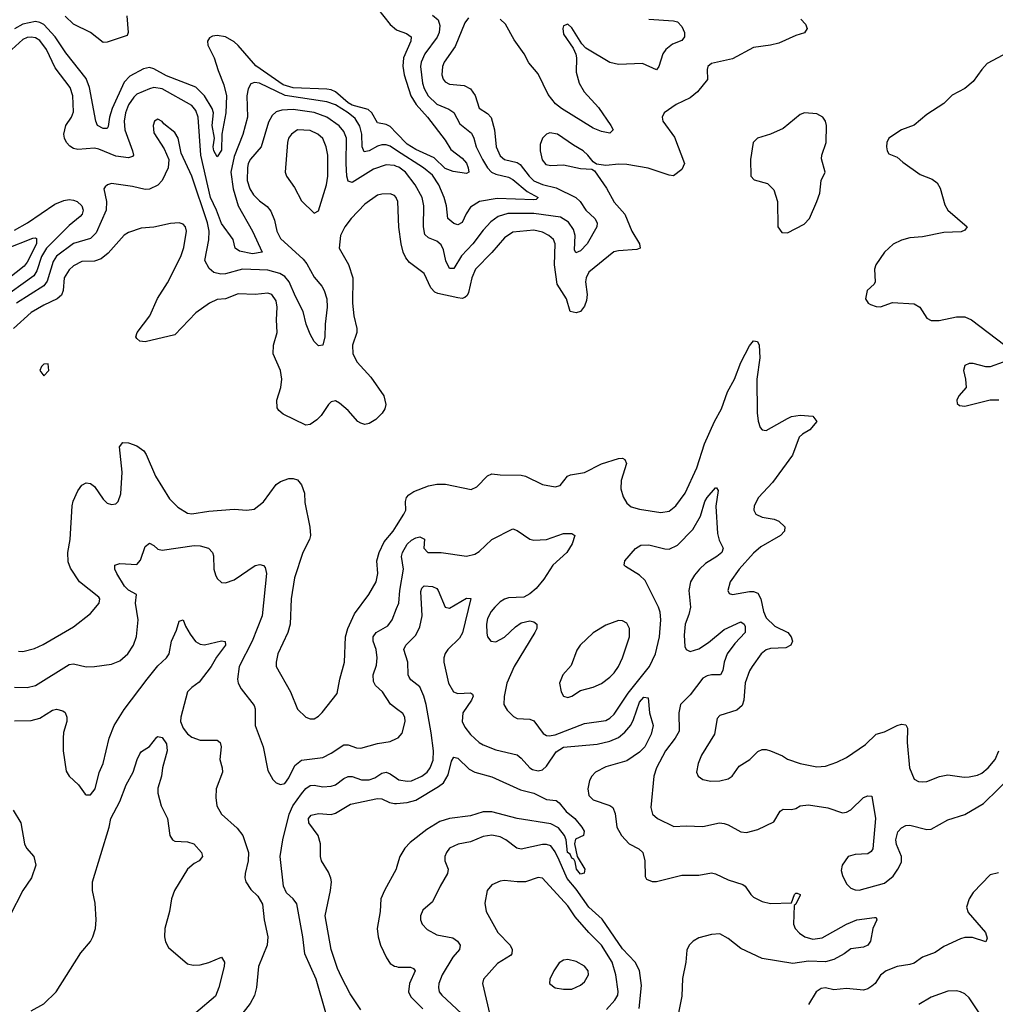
# Model space of a CAD drawing. Header units: inches. Extents: x 1649636 to 1815363, y 506543 to 641975.
# Tile 606 of 656: x 1758215 to 1762834, y 602891 to 607551. Entities that reach past the tile are written whole.
import ezdxf

# ---------------------------------------------------------------- set-up
doc = ezdxf.new("R2010")
doc.units = ezdxf.units.IN
doc.header["$MEASUREMENT"] = 0
doc.layers.add('B7650', color=7, linetype='Continuous')
doc.layers.add('B7660', color=7, linetype='Continuous')

msp = doc.modelspace()

# ---------------------------------------------------------------- linework, layer by layer
at = {"layer": 'B7650', "color": 5}
for points, elevation in [([(1760000, 608067.8), (1759931.4, 608090), (1759910, 608106.3), (1759888.1, 608130), (1759821.4, 608241.4), (1759790, 608272.3), (1759755.9, 608295.9), (1759724.3, 608304.3), (1759710, 608303.6), (1759690, 608293.1), (1759638.7, 608230), (1759611.4, 608170), (1759587.2, 607990), (1759587.6, 607967.6), (1759597.5, 607937.5), (1759650, 607875.3), (1759698.9, 607838.9), (1759818.7, 607718.7), (1759970, 607528.4), (1760000, 607503.3)], 520), ([(1758722.3, 607570), (1758729.3, 607490.7), (1758724, 607476), (1758630, 607444.2), (1758610, 607442.5), (1758549.9, 607489.9), (1758469.6, 607529.6), (1758430, 607567.5)], 480), ([(1760000, 607014.3), (1759970, 607045.3), (1759950, 607054.7), (1759910, 607063.4), (1759881.8, 607110), (1759865.6, 607125.6), (1759790, 607147), (1759770, 607157.3), (1759710, 607210.2), (1759690, 607219.7), (1759670, 607222.4), (1759510, 607228), (1759463.1, 607243.1), (1759332.7, 607332.7), (1759250, 607428.6), (1759230, 607446.6), (1759190, 607469.9), (1759150, 607475.9), (1759127.7, 607472.3), (1759114.6, 607465.4), (1759104, 607450), (1759106.5, 607430), (1759135.5, 607370), (1759154.2, 607310), (1759182.5, 607242.5), (1759194.6, 607190), (1759190.6, 607110), (1759172.5, 607010), (1759170, 606934), (1759150, 606902), (1759134.4, 606930), (1759131.6, 606950), (1759137.8, 606990), (1759125.8, 607050), (1759132.8, 607110), (1759126.8, 607130), (1759090.8, 607190.7), (1759050, 607232.4), (1758910, 607286.1), (1758850, 607318.3), (1758830, 607324), (1758801.9, 607318.1), (1758736.2, 607283.8), (1758710, 607256.1), (1758652.6, 607130), (1758640.7, 607090), (1758634.8, 607045.2), (1758630, 607036.4), (1758610, 607035.7), (1758583.7, 607050), (1758575, 607070), (1758545.2, 607230), (1758530, 607272.7), (1758434.5, 607394.5), (1758383.6, 607470), (1758330, 607527.6), (1758310, 607538.5), (1758290, 607542.5), (1758230, 607529.6), (1758190, 607508.1)], 520), ([(1760000, 606932.6), (1759970, 606952.1), (1759950, 606958.3), (1759930, 606958.2), (1759910, 606952.4), (1759870, 606930.5), (1759846, 606926), (1759836, 606950), (1759835.7, 607010), (1759826.4, 607046.4), (1759803, 607083), (1759770, 607109.9), (1759710, 607147.8), (1759670, 607162.8), (1759472.2, 607192.2), (1759350, 607250.4), (1759326.3, 607253.7), (1759310, 607248.2), (1759296.3, 607223.7), (1759290.1, 607189.9), (1759293.3, 607090), (1759271.7, 607008.3), (1759230, 606903.1), (1759215.2, 606830), (1759225.8, 606750), (1759250.1, 606670.1), (1759318.2, 606550), (1759363.1, 606450), (1759316.8, 606443.2), (1759256.1, 606456.1), (1759236, 606470), (1759225.6, 606510), (1759170, 606586.5), (1759147.6, 606650), (1759117.9, 606710), (1759072.4, 606910), (1759059.7, 607090), (1759050, 607120.9), (1759030, 607144.5), (1758890, 607223.9), (1758850, 607230.4), (1758830, 607223.9), (1758770, 607197.9), (1758755.2, 607184.8), (1758730, 607147.9), (1758715.8, 607110), (1758709.7, 607070), (1758713.1, 607030), (1758749.4, 606930), (1758753.7, 606910), (1758750, 606903.5), (1758730, 606896.5), (1758670, 606904.4), (1758590, 606938.9), (1758570, 606942.8), (1758490, 606937.4), (1758470, 606941.6), (1758452.4, 606952.4), (1758437, 606970), (1758427.1, 606990), (1758424.2, 607010), (1758434.4, 607050), (1758459.9, 607090), (1758470, 607114.8), (1758466.5, 607190), (1758453.8, 607230), (1758383.5, 607323.5), (1758342.1, 607410), (1758310, 607452.7), (1758290, 607465), (1758270, 607468.9), (1758250, 607466.7), (1758230, 607458), (1758178.7, 607410)], 540), ([(1760000, 606856.7), (1759990, 606860.6), (1759950, 606863.6), (1759890, 606843.6), (1759790, 606780.2), (1759770, 606786.9), (1759764.5, 606810), (1759761.4, 606870), (1759762.8, 606990), (1759750, 607021.1), (1759728.3, 607048.3), (1759669.1, 607090), (1759610, 607112), (1759510, 607125.2), (1759457.1, 607122.9), (1759430, 607115), (1759410, 607096.8), (1759393.9, 607066.1), (1759359.2, 606950), (1759308.8, 606891.2), (1759297.5, 606870), (1759293.1, 606850), (1759292.5, 606790), (1759304.6, 606750), (1759322.6, 606722.6), (1759350, 606694), (1759386.6, 606666.6), (1759404.4, 606644.4), (1759421.9, 606601.9), (1759432.5, 606550), (1759450, 606515.3), (1759557.3, 606417.3), (1759574.8, 606394.8), (1759610, 606332.6), (1759646.5, 606290), (1759656.8, 606270), (1759668.7, 606230), (1759670.7, 606190), (1759661.7, 606110), (1759660.6, 606050), (1759650.2, 606009.8), (1759630, 606007.8), (1759610, 606027.8), (1759590, 606063), (1759571.8, 606110), (1759557.8, 606170), (1759520.6, 606240.6), (1759490.7, 606310), (1759470, 606335), (1759447, 606350), (1759390, 606365.1), (1759270.1, 606369.9), (1759190, 606348.1), (1759167.2, 606347.2), (1759134.5, 606354.5), (1759112.8, 606372.8), (1759091.3, 606411.3), (1759110.4, 606509.6), (1759111.8, 606550), (1759104.9, 606590), (1759030, 606809.7), (1758979.5, 606919.5), (1758966.2, 606990), (1758950, 607016.9), (1758898.2, 607058.2), (1758890, 607069.6), (1758870, 607080.7), (1758854, 607070), (1758846.7, 607050), (1758850, 607016), (1758899.8, 606939.8), (1758921.3, 606890), (1758918.2, 606850), (1758890.2, 606790), (1758870, 606768.5), (1758830, 606749.2), (1758810, 606747.7), (1758750, 606762), (1758650, 606775.4), (1758631, 606770), (1758619.9, 606760.1), (1758613, 606750), (1758627, 606690), (1758625.1, 606650), (1758577.9, 606542.1), (1758550, 606515.3), (1758470, 606492.1), (1758390, 606431.3), (1758374.1, 606405.9), (1758345.8, 606314.2), (1758330, 606291.1), (1758199.8, 606210)], 560), ([(1760000, 606704.2), (1759997.6, 606710), (1759990, 606719.7), (1759970, 606727.1), (1759930, 606725.6), (1759910, 606719.8), (1759850, 606677.6), (1759785, 606610), (1759754, 606570), (1759734.6, 606530), (1759728.5, 606470), (1759772.2, 606392.2), (1759792, 606330), (1759791, 606210), (1759797.7, 606150), (1759812, 606090), (1759811.9, 606070), (1759791.7, 606010), (1759791.9, 605970), (1759813, 605930), (1759878.5, 605858.5), (1759938.6, 605770), (1759948.4, 605730), (1759944.1, 605710), (1759931.7, 605688.3), (1759901.6, 605658.4), (1759870, 605639.2), (1759850, 605635.6), (1759830, 605641), (1759816.9, 605650), (1759770, 605701.5), (1759730, 605736.3), (1759710, 605746.6), (1759690, 605742), (1759678, 605730), (1759642.3, 605677.7), (1759622.1, 605657.9), (1759590, 605635.6), (1759570, 605632.3), (1759463.3, 605683.3), (1759441.4, 605701.4), (1759434.4, 605714.4), (1759432.7, 605750), (1759451.7, 605810), (1759455.8, 605850), (1759449.8, 605890), (1759415, 605970), (1759417.3, 606010), (1759433.6, 606070), (1759430.6, 606130), (1759434.9, 606190), (1759430, 606220.7), (1759409.8, 606249.8), (1759390, 606256), (1759330, 606250.6), (1759250, 606252.8), (1759190.1, 606229.9), (1759150, 606226), (1759114.2, 606210), (1759050, 606163.9), (1758950, 606058.7), (1758810, 606027), (1758783.7, 606030), (1758770, 606042), (1758765.4, 606050), (1758771.1, 606070), (1758830.8, 606149.2), (1758868, 606232), (1758914.6, 606305.4), (1758978.1, 606430), (1758992.7, 606472.7), (1759005.4, 606550), (1759000.2, 606570), (1758990, 606582.8), (1758970, 606589), (1758930, 606586.6), (1758850, 606569.1), (1758790, 606563.8), (1758730, 606543.5), (1758710, 606530.9), (1758633.4, 606446.6), (1758600.5, 606419.5), (1758570, 606408.2), (1758510, 606406.4), (1758470, 606386.6), (1758450, 606367.4), (1758426.4, 606330), (1758421.6, 606270), (1758413, 606247), (1758392, 606230), (1758330, 606200.6), (1758270, 606164.9), (1758185.2, 606090)], 580), ([(1758190, 606555.1), (1758252.2, 606590), (1758381.6, 606678.4), (1758424.6, 606695.4), (1758450, 606699.4), (1758470, 606697.4), (1758486.9, 606690), (1758510.1, 606670), (1758515.3, 606650), (1758510.7, 606630), (1758501, 606619), (1758450, 606576.8), (1758342.1, 606470), (1758318.8, 606430), (1758297.1, 606362.9), (1758282, 606338), (1758117.6, 606222.4)], 540), ([(1758150, 606466.6), (1758277.6, 606517.6), (1758290, 606519), (1758295.2, 606515.2), (1758294.1, 606490), (1758250, 606403), (1758236.1, 606383.9), (1758130, 606301)], 520), ([(1758210, 604561.7), (1758230, 604561.3), (1758284.7, 604575.3), (1758326.4, 604593.6), (1758470, 604678), (1758550, 604740.2), (1758591.3, 604790), (1758594.6, 604810), (1758590, 604818), (1758498.9, 604890), (1758455.7, 604955.7), (1758445.1, 604985.1), (1758443.5, 605030), (1758454.2, 605090), (1758463.1, 605250), (1758467.9, 605272), (1758490, 605320.5), (1758510, 605348), (1758530, 605358.4), (1758550, 605355.8), (1758570, 605341.3), (1758610, 605282.4), (1758630, 605263.1), (1758650, 605255.8), (1758670, 605259.3), (1758682, 605270), (1758693.5, 605306.5), (1758700.4, 605410), (1758687.6, 605530), (1758704, 605550), (1758730, 605548.7), (1758770, 605533.6), (1758802.8, 605510), (1758813.7, 605493.7), (1758858.5, 605390), (1758924, 605284), (1758964.1, 605244.1), (1759010, 605215.1), (1759030, 605212.3), (1759110, 605225.3), (1759230, 605234.7), (1759290, 605228.9), (1759325.2, 605234.8), (1759370, 605268.9), (1759430, 605350.3), (1759450, 605365.7), (1759490, 605379), (1759510, 605379.5), (1759530, 605372.4), (1759549.1, 605349.1), (1759564, 605310), (1759565.4, 605265.4), (1759589.3, 605149.3), (1759592.3, 605110), (1759587.1, 605090), (1759556, 605030), (1759515.8, 604910), (1759500.9, 604810), (1759495.6, 604690), (1759484.5, 604650), (1759438.2, 604550), (1759429.2, 604510), (1759430.2, 604490.2), (1759498, 604370), (1759530, 604287.7), (1759570, 604250.4), (1759590, 604242), (1759610, 604242.6), (1759630, 604254), (1759647.9, 604272), (1759717.6, 604362.4), (1759730.7, 604430), (1759753.6, 604510), (1759757.7, 604630), (1759769.1, 604670), (1759800.4, 604739.6), (1759868.7, 604830), (1759903.5, 604890), (1759910.7, 604929.3), (1759906.5, 604990), (1759916.5, 605030), (1759941, 605079), (1759983.9, 605130), (1760000, 605155.4)], 580), ([(1758190, 604391.5), (1758250, 604390.2), (1758290, 604399.3), (1758450, 604498.9), (1758470, 604501.5), (1758530, 604488), (1758570, 604488.9), (1758650, 604500.7), (1758690, 604517.1), (1758727.6, 604550), (1758753.7, 604590), (1758768, 604632), (1758776.2, 604710), (1758763.2, 604790), (1758768, 604830), (1758730, 604851.5), (1758712.2, 604870), (1758675, 604930), (1758665.7, 604950), (1758665.1, 604970), (1758690, 604977.3), (1758770, 604972.6), (1758787.3, 604992.7), (1758810, 605058), (1758830, 605073.1), (1758850, 605062.6), (1758870, 605044.7), (1758890, 605041), (1759041.8, 605061.8), (1759070, 605060.2), (1759109.1, 605049.1), (1759128.4, 605030), (1759133.3, 605013.3), (1759134.6, 604950), (1759143, 604923), (1759150, 604906.8), (1759170, 604888), (1759190, 604886.4), (1759230, 604899.6), (1759330, 604967.4), (1759352.9, 604972.9), (1759370, 604968), (1759377.8, 604957.8), (1759383.2, 604930), (1759362.8, 604730), (1759316, 604610), (1759254.6, 604490), (1759245.8, 604430), (1759250.2, 604410), (1759263.7, 604383.7), (1759325.7, 604305.7), (1759330.2, 604290), (1759330.1, 604210), (1759368.4, 604110), (1759390, 603997.3), (1759414.1, 603954.1), (1759430, 603939.3), (1759450, 603930.4), (1759470, 603936.5), (1759490, 603963.1), (1759518.6, 604021.4), (1759550, 604046.1), (1759650, 604059), (1759690, 604079), (1759750, 604119.3), (1759770, 604119.3), (1759810, 604105.4), (1759830, 604103.2), (1759910, 604126), (1759970, 604135.3), (1760000, 604148.6)], 560), ([(1760000, 604289.5), (1759971.1, 604311.1), (1759933.1, 604370), (1759900.5, 604400.5), (1759890, 604418), (1759888.4, 604450), (1759904.3, 604495.7), (1759908.4, 604530), (1759902.3, 604570), (1759889.1, 604610), (1759889.1, 604630), (1759902.4, 604650), (1759957.5, 604682.5), (1759978.7, 604710), (1760000, 604763.6)], 560), ([(1758190, 604232.7), (1758270, 604233.5), (1758310, 604244.7), (1758370, 604283.6), (1758390, 604287.9), (1758420.3, 604280.3), (1758431.2, 604271.2), (1758438, 604250), (1758438.2, 604230), (1758423.4, 604176.6), (1758420.7, 604150), (1758421.3, 604090), (1758434.9, 603994.9), (1758450, 603970.7), (1758493.4, 603930), (1758525.8, 603885.9), (1758530, 603882), (1758550, 603881.6), (1758572.4, 603910), (1758592.1, 603987.9), (1758610, 604030.8), (1758639.4, 604150), (1758663.2, 604210), (1758710, 604286), (1758818.3, 604430), (1758870, 604493.2), (1758909.7, 604530), (1758923.1, 604550), (1758933.6, 604610), (1758958, 604662), (1758970, 604704.7), (1758990, 604710.8), (1759000.2, 604680.2), (1759022.8, 604642.8), (1759048.4, 604608.4), (1759070, 604595.2), (1759090, 604592.1), (1759170, 604611.4), (1759188.1, 604608.1), (1759190.2, 604590), (1759146.5, 604533.5), (1759122.3, 604490), (1759064.4, 604415.6), (1759029.5, 604390.5), (1759009.7, 604370), (1758977.5, 604250), (1758976.6, 604230), (1758990, 604197.7), (1759010, 604171.4), (1759030, 604154.7), (1759070, 604140.7), (1759150, 604141.7), (1759164.9, 604130), (1759169, 604110), (1759162.6, 604050), (1759174.4, 604010), (1759174.7, 603990), (1759146, 603910), (1759143.2, 603870), (1759149.1, 603830), (1759170.2, 603790), (1759244.6, 603724.6), (1759271.3, 603690), (1759298.6, 603610), (1759296.9, 603570), (1759282.6, 603510), (1759281.3, 603490), (1759286, 603470), (1759310, 603434), (1759342.4, 603402.4), (1759364.1, 603364.1), (1759372.8, 603290), (1759390.3, 603210), (1759387.6, 603170), (1759346.4, 603070), (1759336.3, 602970), (1759327.1, 602932.9), (1759306.1, 602893.9), (1759255.2, 602830)], 540), ([(1758270, 602859.7), (1758330, 602893.4), (1758388, 602950), (1758505.4, 603134.6), (1758550, 603188.1), (1758562.2, 603210), (1758573.6, 603250), (1758577.7, 603290), (1758572.1, 603370), (1758560.3, 603430), (1758559.3, 603470), (1758638.6, 603730), (1758646.3, 603770), (1758689.9, 603850), (1758718.8, 603930), (1758753, 603990), (1758770.8, 604049.2), (1758784, 604076), (1758792.6, 604087.4), (1758830, 604110.6), (1758864.2, 604155.8), (1758870, 604158.4), (1758890, 604152.9), (1758910, 604124), (1758913.1, 604090), (1758891, 604010), (1758886, 603970), (1758870, 603913.2), (1758869.4, 603889.4), (1758884.4, 603830), (1758915.5, 603770), (1758926.3, 603690), (1758938.4, 603670), (1758950, 603663.6), (1759010, 603660.2), (1759040.5, 603650), (1759076, 603610), (1759081.1, 603590), (1759064.4, 603570), (1759042.1, 603557.9), (1759010.1, 603529.9), (1758947.9, 603430), (1758934.4, 603390), (1758924.8, 603330), (1758903, 603250), (1758901.5, 603210), (1758906, 603186), (1758920, 603160), (1759010, 603082.2), (1759036.1, 603076.1), (1759070, 603078.3), (1759111.3, 603088.7), (1759170, 603113.7), (1759184.6, 603090), (1759182.8, 603070), (1759158.6, 602970), (1759142.8, 602930), (1759050, 602849.7)], 520), ([(1759663.9, 602850), (1759619.1, 603010), (1759565.5, 603130), (1759555.7, 603210), (1759526.7, 603366.7), (1759510, 603389.4), (1759477.7, 603417.7), (1759463.6, 603450), (1759447.8, 603590), (1759460.9, 603670), (1759490.8, 603790), (1759509, 603830), (1759550, 603887.6), (1759570, 603911.6), (1759590, 603926.6), (1759610, 603928.2), (1759650, 603920.1), (1759690, 603922.6), (1759710, 603929.4), (1759750, 603959.8), (1759770, 603969.4), (1759790, 603969.5), (1759833.3, 603953.3), (1759870, 603952.9), (1759897.3, 603962.7), (1759930, 603984.8), (1759950, 603988.8), (1759970, 603981.2), (1760000, 603960.7)], 540), ([(1759830, 602865.1), (1759780.1, 602940.1), (1759739.1, 603019.1), (1759720.4, 603060.3), (1759689.9, 603150), (1759661.8, 603310), (1759686.6, 603430), (1759691, 603470), (1759688.4, 603488.4), (1759676.9, 603516.9), (1759644.7, 603570), (1759638.9, 603590), (1759639.4, 603650), (1759628.2, 603690), (1759584.9, 603750), (1759582.6, 603770), (1759594.6, 603785.5), (1759630, 603793.2), (1759690, 603789.4), (1759710, 603795), (1759781.9, 603838.1), (1759910, 603864.2), (1759930, 603864.1), (1759966.4, 603846.4), (1759990, 603840.7), (1760000, 603841.6)], 520), ([(1758185, 603810), (1758220.2, 603750), (1758237.4, 603650), (1758247.2, 603630), (1758281.7, 603590), (1758291.7, 603550), (1758271.4, 603490), (1758230.1, 603429.9), (1758168.8, 603310)], 520), ([(1760000, 603537.9), (1759997.7, 603530), (1759941.9, 603430), (1759924.8, 603390), (1759921.6, 603330), (1759908.1, 603250), (1759912.1, 603210), (1759922.8, 603170), (1759951.8, 603110), (1759970, 603084.5), (1759990, 603071.8), (1760000, 603069.2)], 520)]:
    msp.add_lwpolyline(points, dxfattribs=dict(at, elevation=elevation))
for points, elevation in [([(1759530, 607029), (1759501.6, 607010), (1759488.7, 606990), (1759482.7, 606970), (1759471.4, 606830), (1759479, 606810), (1759516.7, 606756.7), (1759550, 606693.4), (1759610, 606635.5), (1759630, 606646), (1759667.9, 606770), (1759674.5, 606810), (1759674.6, 606910), (1759666.6, 606950), (1759650, 606988.4), (1759627.2, 607010), (1759590, 607027)], 580), ([(1758350, 605922), (1758330, 605920.9), (1758319.1, 605910), (1758310.8, 605890), (1758330, 605864.9), (1758353, 605890)], 620)]:
    msp.add_lwpolyline(points, close=True, dxfattribs=dict(at, elevation=elevation))
at = {"layer": 'B7660', "color": 5}
for points, elevation in [([(1760170, 607572), (1760195.9, 607550), (1760203.7, 607523.7), (1760201.2, 607490), (1760191.4, 607468.6), (1760133.3, 607390), (1760116.5, 607350), (1760113.4, 607330), (1760122.9, 607250), (1760130, 607225.2), (1760149.1, 607190), (1760190, 607151.9), (1760247.8, 607127.8), (1760270, 607112.1), (1760298.7, 607058.7), (1760353.6, 607013.6), (1760365.5, 606990), (1760377.1, 606950), (1760405.9, 606890), (1760429.3, 606850), (1760449.2, 606830), (1760470, 606819.3), (1760530, 606805.4), (1760550, 606795.2), (1760617.1, 606737.1), (1760670, 606708.7), (1760660.7, 606699.3), (1760650, 606698.2), (1760475.2, 606704.8), (1760392, 606690), (1760350, 606663.7), (1760328.6, 606631.4), (1760309.5, 606590.5), (1760290, 606579.4), (1760270, 606586.1), (1760242, 606610), (1760236.3, 606670), (1760225.7, 606710), (1760200.1, 606770), (1760170, 606815.2), (1760127.2, 606850), (1760000, 606932.6)], 540), ([(1760339.8, 607560.2), (1760323.3, 607536.7), (1760276.5, 607423.5), (1760225.5, 607350), (1760216.8, 607330), (1760213.1, 607290), (1760219.8, 607270), (1760230, 607256.5), (1760250, 607246.1), (1760318.9, 607238.9), (1760350, 607224.1), (1760371.5, 607191.5), (1760390, 607131.8), (1760430, 607107.2), (1760447.4, 607087.4), (1760463.6, 607030), (1760470.7, 606950), (1760490, 606906.8), (1760510.1, 606890.1), (1760570, 606874.4), (1760585.5, 606865.5), (1760627.8, 606810), (1760650, 606789), (1760690, 606771.6), (1760755.5, 606755.5), (1760848.1, 606710), (1760868.5, 606690), (1760896.1, 606650), (1760938, 606610), (1760948.7, 606590), (1760947.3, 606570), (1760902.6, 606490), (1760870, 606457.1), (1760848.2, 606448.2), (1760842.5, 606462.5), (1760844.5, 606530), (1760837.9, 606557.9), (1760813.5, 606593.5), (1760775.7, 606615.7), (1760650, 606633.1), (1760525.7, 606634.3), (1760480.8, 606619.2), (1760446, 606594), (1760410, 606555.4), (1760360.4, 606490), (1760306.7, 606433.3), (1760270, 606374), (1760250, 606374.2), (1760232.8, 606410), (1760221.1, 606461.1), (1760210, 606485.3), (1760190, 606502.2), (1760150, 606519.1), (1760133.7, 606533.7), (1760126.4, 606570), (1760129.3, 606669.3), (1760120.5, 606710), (1760088.3, 606770), (1760041.2, 606830), (1760010, 606852.8), (1760000, 606856.7)], 560), ([(1761913.4, 607553.4), (1761935.3, 607530), (1761943.5, 607510), (1761931.5, 607488.5), (1761890, 607476.8), (1761810, 607440.7), (1761770.1, 607429.9), (1761690, 607419.6), (1761590, 607365.8), (1761490, 607343.5), (1761474, 607330), (1761470, 607315.3), (1761472.4, 607267.6), (1761423.6, 607210), (1761390, 607181.5), (1761323.1, 607150), (1761266.4, 607110), (1761256.4, 607090), (1761260.3, 607070), (1761314.9, 606994.9), (1761362.6, 606870), (1761350, 606842.2), (1761310, 606812.1), (1761290, 606814.4), (1761190, 606848.5), (1761090, 606865.2), (1761052.1, 606867.9), (1760990, 606860.5), (1760946.6, 606866.6), (1760930, 606878), (1760905.4, 606910), (1760883, 606930), (1760836.5, 606956.5), (1760760.7, 607010), (1760725.2, 607014.8), (1760710, 607009.7), (1760690.3, 606990), (1760680.2, 606959.8), (1760678.7, 606930), (1760688.3, 606888.3), (1760705.9, 606865.9), (1760730, 606860.8), (1760790, 606864.7), (1760870, 606846.5), (1760923.4, 606843.4), (1760936.1, 606836.1), (1760994.1, 606754.1), (1761030, 606687.6), (1761081, 606630), (1761112.8, 606550), (1761150.2, 606489.8), (1761152.9, 606470), (1761137.1, 606462.9), (1761050, 606457.7), (1761028.2, 606451.8), (1760910, 606355.7), (1760897, 606330), (1760894.3, 606310), (1760901.6, 606250), (1760898.2, 606221.8), (1760890, 606195.4), (1760870.2, 606170), (1760850, 606163.4), (1760822, 606170), (1760803.7, 606230), (1760759.3, 606299.3), (1760747.9, 606390), (1760750.5, 606490), (1760742.8, 606510), (1760720.4, 606530), (1760690, 606545.9), (1760650, 606555.3), (1760550, 606544.7), (1760510, 606518.4), (1760450.8, 606449.2), (1760372.9, 606370), (1760355.5, 606330), (1760339.5, 606260.5), (1760333.8, 606246.2), (1760323.5, 606236.5), (1760310, 606231.9), (1760290, 606234.1), (1760194.5, 606254.5), (1760181, 606261), (1760162.1, 606282.1), (1760130, 606349.6), (1760061.2, 606401.2), (1760043.7, 606423.7), (1760031.3, 606450), (1760021.1, 606490), (1760010.6, 606569.4), (1760006, 606690), (1760000, 606704.2)], 580), ([(1761194.2, 607554.2), (1761310, 607545.4), (1761330, 607540.2), (1761350, 607519), (1761363.4, 607490), (1761363.1, 607470), (1761350, 607452.2), (1761305.3, 607434.7), (1761274, 607410), (1761260.6, 607390), (1761240.9, 607330), (1761230, 607313.6), (1761163.2, 607343.2), (1761050, 607339.5), (1761009.2, 607349.2), (1760896, 607416), (1760876.9, 607436.9), (1760830, 607513), (1760810, 607529.3), (1760790, 607522), (1760786.7, 607510), (1760790, 607482.8), (1760836, 607416), (1760847.8, 607387.7), (1760852.2, 607370), (1760850, 607302), (1760864.7, 607250), (1760887.5, 607210), (1760955.1, 607135.1), (1761013.8, 607050), (1761024.9, 607030), (1761010, 607013.6), (1760970, 607021.4), (1760930, 607038.4), (1760780.8, 607130), (1760752.5, 607152.5), (1760717, 607197), (1760670, 607294), (1760626.3, 607346.3), (1760603.9, 607390), (1760555.9, 607455.9), (1760515, 607530), (1760490, 607553.2)], 560), ([(1760000, 607503.3), (1760001.8, 607501.8), (1760046.3, 607486.3), (1760068.2, 607470), (1760067.2, 607450), (1760032.5, 607370), (1760029.2, 607330.8), (1760035.3, 607290), (1760067.7, 607190), (1760091.7, 607150), (1760145.6, 607090), (1760230, 606981.2), (1760257.1, 606937.2), (1760310, 606895), (1760330, 606871.9), (1760339.3, 606850), (1760341.6, 606830), (1760330, 606823.5), (1760267.9, 606832.1), (1760230, 606847), (1760177, 606897), (1760090, 606936.6), (1760050, 606962.6), (1760000, 607014.3)], 520), ([(1762870, 607382.9), (1762796.2, 607343.8), (1762770, 607315.1), (1762730, 607258.4), (1762690, 607225.6), (1762630, 607193.6), (1762590, 607154.3), (1762510, 607102.7), (1762450, 607052), (1762390.5, 607030), (1762330.5, 606990), (1762320.3, 606970), (1762318.4, 606950), (1762322, 606930), (1762330, 606916), (1762370, 606901), (1762396.3, 606876.3), (1762478, 606818), (1762535.5, 606795.5), (1762558.6, 606778.6), (1762573.9, 606753.9), (1762594.7, 606674.7), (1762608.9, 606648.9), (1762701, 606570), (1762690, 606555.3), (1762672.5, 606547.5), (1762590, 606543.6), (1762490, 606523.9), (1762430, 606518.2), (1762390, 606507.4), (1762350, 606488.6), (1762310, 606451.1), (1762269.2, 606390), (1762262, 606370), (1762266, 606310), (1762261.1, 606298.9), (1762227.6, 606270), (1762220.3, 606230), (1762232.7, 606210), (1762242.6, 606202.6), (1762270, 606193.1), (1762290, 606191.7), (1762347.3, 606212.7), (1762450, 606206.3), (1762477.6, 606190), (1762510, 606139.1), (1762530, 606127), (1762567.8, 606127.7), (1762650, 606145.4), (1762690, 606144.9), (1762722, 606130), (1762878.8, 606010)], 620), ([(1760000, 605155.4), (1760034.6, 605210), (1760043.5, 605230), (1760042, 605270), (1760046, 605290), (1760057.2, 605302.8), (1760082.1, 605317.9), (1760150, 605344.2), (1760190, 605352.2), (1760231.9, 605351.9), (1760352.6, 605327.4), (1760380.3, 605339.7), (1760430, 605391.6), (1760450, 605402.3), (1760490, 605396.9), (1760590, 605395.3), (1760610.7, 605390), (1760690, 605350.3), (1760750, 605339.5), (1760774.3, 605345.7), (1760809.6, 605390), (1760823.5, 605396.5), (1760890, 605408.3), (1760970, 605449.4), (1761050, 605474.9), (1761070, 605476.5), (1761080.5, 605470), (1761087.4, 605450), (1761063.5, 605370), (1761062, 605330), (1761072.1, 605292.1), (1761090, 605262.4), (1761110, 605245.7), (1761150, 605234), (1761250, 605218.2), (1761290, 605224.4), (1761321, 605250), (1761366.3, 605310), (1761420.4, 605430), (1761456.9, 605543.1), (1761504, 605650), (1761538.7, 605710), (1761566.7, 605790), (1761599.6, 605850), (1761630, 605929), (1761670, 606007.2), (1761690, 606031.4), (1761707.6, 606027.6), (1761716.3, 606010), (1761720.1, 605950), (1761705.9, 605850), (1761706.7, 605690), (1761711.3, 605651.3), (1761721.5, 605621.5), (1761730.4, 605610.3), (1761750, 605606), (1761850, 605663.7), (1761870, 605672.3), (1761910, 605679.8), (1761970, 605675.2), (1761988.9, 605650), (1761955.8, 605610), (1761920.9, 605590), (1761905.5, 605574.5), (1761873.6, 605490), (1761779.8, 605360.2), (1761713.2, 605290), (1761692.9, 605250), (1761690.3, 605230), (1761700.4, 605210), (1761730, 605195.8), (1761787.5, 605187.5), (1761810, 605177.7), (1761838, 605150), (1761836.1, 605130), (1761816.9, 605110), (1761724.3, 605055.7), (1761690, 605026.8), (1761622.2, 604950), (1761579, 604890), (1761567.2, 604850), (1761574.6, 604834.6), (1761590, 604830.4), (1761670, 604844.5), (1761690, 604845), (1761710, 604836.5), (1761723.5, 604810), (1761736.3, 604750), (1761750, 604719.8), (1761790, 604681), (1761852.6, 604650), (1761868.4, 604630), (1761874.7, 604610), (1761866.5, 604590), (1761842.4, 604577.6), (1761770, 604574.5), (1761750, 604568.9), (1761726.2, 604550), (1761682.6, 604490), (1761670, 604469.6), (1761650, 604412.3), (1761644.3, 604330), (1761635.2, 604304.8), (1761610, 604283.1), (1761530, 604258.4), (1761516.7, 604243.3), (1761505, 604170), (1761443.9, 604070), (1761427.8, 604030), (1761420.3, 603990), (1761427, 603970), (1761450, 603954.3), (1761487.4, 603947.4), (1761530, 603948.2), (1761570, 603958.3), (1761588.8, 603971.2), (1761622.3, 604017.7), (1761671.3, 604048.7), (1761710, 604087.4), (1761730, 604096.9), (1761750, 604096.9), (1761770, 604090.2), (1761826.1, 604066.1), (1761850, 604050.3), (1761910, 604030.2), (1761990, 604014.9), (1762030, 604017.7), (1762083.3, 604036.7), (1762130, 604059.5), (1762220.3, 604119.7), (1762270, 604168.8), (1762310, 604181.2), (1762370, 604211), (1762390, 604216.5), (1762410, 604213.7), (1762418.3, 604198.3), (1762417.3, 604130), (1762427.7, 604010), (1762450, 603957.1), (1762470, 603946), (1762490, 603944), (1762510, 603945.5), (1762570, 603969.1), (1762610, 603976.9), (1762686.1, 603966.1), (1762710, 603967.1), (1762750, 603975), (1762770, 603984.7), (1762799.8, 604010), (1762833, 604050), (1762851.3, 604090)], 580), ([(1762870.8, 605930), (1762810, 605908), (1762790, 605907.8), (1762730, 605924.2), (1762710, 605924.2), (1762690, 605913.6), (1762683.1, 605890), (1762693.7, 605850), (1762695.8, 605810), (1762661.7, 605770), (1762652, 605750), (1762654.2, 605734.2), (1762665.3, 605725.3), (1762690, 605722.2), (1762810, 605751.6), (1762851.7, 605751.7)], 620), ([(1760000, 604763.6), (1760010.5, 604790), (1760015.2, 604850), (1760033, 604950), (1760023.7, 605010), (1760027.1, 605030), (1760050, 605069.4), (1760070, 605087.3), (1760090, 605098.7), (1760110, 605103.5), (1760132.1, 605092), (1760127.9, 605050), (1760147, 605030), (1760210, 605028.9), (1760330, 605011.3), (1760370, 605021.5), (1760390, 605034.3), (1760450, 605091.3), (1760550, 605141.1), (1760570, 605133.4), (1760630, 605091.9), (1760650, 605087), (1760710, 605090.9), (1760790, 605119), (1760830, 605118.9), (1760843.8, 605110), (1760830.3, 605070), (1760806.2, 605030), (1760739.7, 604970), (1760696.4, 604903.6), (1760660.5, 604859.5), (1760630, 604834.2), (1760601.8, 604818.2), (1760530, 604814.2), (1760510, 604808.6), (1760490, 604795.6), (1760464.9, 604770), (1760448.1, 604750), (1760430, 604717), (1760424.8, 604690), (1760427, 604647), (1760430.3, 604630), (1760446, 604610), (1760470, 604607.1), (1760510, 604629.2), (1760562, 604678), (1760590, 604695.6), (1760630, 604705.3), (1760650, 604700.5), (1760664, 604690), (1760663.1, 604670), (1760653.4, 604650), (1760556.6, 604490), (1760521.1, 604410), (1760508.4, 604348.4), (1760508.1, 604310), (1760522.5, 604282.5), (1760552.5, 604252.5), (1760570, 604243.2), (1760630, 604240.7), (1760650, 604232.6), (1760692.9, 604172.9), (1760710, 604162.3), (1760721.5, 604161.5), (1760750, 604166.5), (1760890, 604219.5), (1760990, 604234.5), (1761010, 604245.2), (1761030, 604263.6), (1761096.5, 604363.5), (1761197.4, 604490), (1761224.9, 604550), (1761244.8, 604630), (1761251, 604711), (1761247.5, 604747.5), (1761239.9, 604770), (1761176.7, 604896.7), (1761150, 604921.2), (1761083.3, 604963.3), (1761077.2, 604970), (1761079.8, 604990), (1761130, 605047.4), (1761155.5, 605064.5), (1761194, 605066), (1761270, 605046), (1761290, 605045), (1761330, 605063.2), (1761401.5, 605138.5), (1761439.1, 605200.9), (1761458.3, 605270), (1761470, 605290.2), (1761510, 605334.8), (1761514.8, 605334.8), (1761522.8, 605322.8), (1761511.7, 605248.3), (1761519.3, 605119.3), (1761526.9, 605086.9), (1761546.5, 605050), (1761538.8, 605030), (1761515.9, 605010), (1761462.9, 604977.1), (1761434.1, 604950), (1761410, 604922), (1761390.7, 604890), (1761383.3, 604850), (1761390.9, 604770), (1761383.5, 604736.5), (1761365.2, 604690), (1761361.9, 604638.1), (1761364.9, 604584.9), (1761370.6, 604570.6), (1761390, 604561.2), (1761430, 604573), (1761476.2, 604603.8), (1761550, 604664.8), (1761630, 604700.9), (1761644.9, 604690), (1761650, 604678.8), (1761650.3, 604650), (1761601.7, 604598.3), (1761565.3, 604550), (1761550.7, 604510), (1761545, 604470), (1761533.6, 604450), (1761490, 604450.4), (1761470, 604446.2), (1761450, 604433.9), (1761390, 604355.9), (1761343.9, 604310), (1761336.3, 604270), (1761336.8, 604183.2), (1761318.6, 604150), (1761272.3, 604090), (1761230.2, 604010), (1761217.2, 603970), (1761203, 603823), (1761211.3, 603791.3), (1761234.9, 603770), (1761311.8, 603731.8), (1761370, 603736.1), (1761450, 603732.3), (1761529, 603749), (1761550, 603747.1), (1761570, 603740.8), (1761630, 603707.4), (1761656.4, 603703.6), (1761710, 603717.6), (1761785.9, 603754.1), (1761815.5, 603804.5), (1761830, 603814.3), (1761870, 603813.2), (1761890, 603818.2), (1761910, 603830.2), (1761950, 603835), (1762041.4, 603821.4), (1762110, 603796.5), (1762130, 603800.3), (1762150, 603812), (1762210, 603870.2), (1762230, 603876.9), (1762250, 603876.3), (1762267.2, 603770), (1762254, 603626), (1762246.3, 603613.7), (1762230, 603602.9), (1762170, 603600.3), (1762137, 603590), (1762109.2, 603550), (1762104.6, 603524.6), (1762110, 603500.7), (1762130, 603460.7), (1762150, 603440.5), (1762170, 603432.4), (1762190, 603430.4), (1762310, 603464.2), (1762350, 603498), (1762373.5, 603530), (1762390, 603562.8), (1762389.7, 603590), (1762366.4, 603646.4), (1762363.1, 603670), (1762373.4, 603706.6), (1762390, 603726.4), (1762410, 603736.6), (1762430, 603738.8), (1762510, 603718.2), (1762530, 603719.6), (1762610, 603764.4), (1762690, 603789.2), (1762778.7, 603841.3), (1762920, 603980)], 560), ([(1760000, 603960.7), (1760010, 603953.9), (1760050, 603946.7), (1760070, 603948.8), (1760119.8, 603970), (1760143.7, 603990), (1760158.8, 604010), (1760173, 604047), (1760174.2, 604090), (1760164, 604176), (1760140.1, 604310), (1760129.1, 604350), (1760110, 604393.7), (1760066.4, 604426.4), (1760058.9, 604438.9), (1760054.6, 604450), (1760052.7, 604510), (1760033.8, 604570), (1760044.1, 604590), (1760090, 604638.5), (1760110, 604677.1), (1760120.5, 604730), (1760114.7, 604845.2), (1760118.9, 604861.1), (1760130, 604871.8), (1760170, 604868.9), (1760190, 604858.4), (1760196.5, 604850), (1760230.3, 604770.3), (1760250, 604766.3), (1760330, 604812.3), (1760351.1, 604811.1), (1760311.7, 604648.3), (1760296.8, 604623.2), (1760242.8, 604570), (1760230, 604551.7), (1760223.3, 604530), (1760222.9, 604510), (1760246.2, 604410), (1760269.3, 604370), (1760290, 604362), (1760350, 604365.7), (1760358.7, 604358.7), (1760362, 604350), (1760354.2, 604330), (1760313.5, 604270), (1760310.8, 604230), (1760322.3, 604202.3), (1760350, 604167.5), (1760390, 604130.2), (1760410, 604118.8), (1760470, 604095.4), (1760570, 604071), (1760590, 604056.5), (1760630, 604010.2), (1760642.6, 604002.6), (1760670, 603996.1), (1760690, 604000.5), (1760710, 604017.5), (1760754.8, 604085.2), (1760790, 604108.6), (1760950, 604121.7), (1761010, 604135.7), (1761050, 604153.5), (1761080.8, 604179.2), (1761108.1, 604211.9), (1761121.6, 604238.4), (1761150, 604320.7), (1761170, 604344.5), (1761190, 604342), (1761196.6, 604270), (1761214.6, 604210), (1761205.2, 604170), (1761175.1, 604110), (1761150, 604084.5), (1761090, 604043.2), (1760990, 604014), (1760941.2, 603990), (1760923.5, 603970), (1760913.5, 603950), (1760904.8, 603910), (1760910, 603879.3), (1760930, 603858.6), (1761010, 603832.2), (1761022.7, 603822.7), (1761034.3, 603794.3), (1761042.5, 603730), (1761064.1, 603690), (1761100.2, 603650), (1761146.9, 603626.9), (1761165, 603610), (1761175.5, 603570), (1761175.9, 603495.9), (1761183.6, 603483.6), (1761210, 603471.8), (1761230, 603472.3), (1761350, 603502.8), (1761430, 603501.5), (1761490, 603512.4), (1761510, 603508.2), (1761570, 603479.7), (1761638.4, 603458.4), (1761650, 603450.4), (1761676.5, 603410), (1761690, 603398.6), (1761730, 603377.8), (1761770, 603367.2), (1761869.5, 603370.5), (1761884.2, 603410), (1761890, 603417.1), (1761896.7, 603416.7), (1761910, 603411), (1761910, 603408), (1761890, 603364), (1761881.4, 603358.6), (1761878.4, 603270), (1761886.2, 603250), (1761906.9, 603226.9), (1761932.2, 603210), (1761970, 603199.4), (1762013.9, 603206), (1762130, 603270.2), (1762179.3, 603290), (1762262, 603302), (1762270, 603302), (1762274, 603290), (1762254, 603250), (1762242.8, 603190), (1762230.7, 603170), (1762210, 603161.6), (1762150, 603153.6), (1762119.3, 603130), (1762070, 603103.5), (1762030, 603092.3), (1761950, 603094.4), (1761876, 603084), (1761730, 603107.2), (1761630, 603154.9), (1761570, 603202.9), (1761530, 603224.1), (1761490, 603221.3), (1761430, 603204.7), (1761404.2, 603190), (1761384.4, 603170), (1761373.3, 603146.8), (1761368.6, 603090), (1761353.2, 603013.2), (1761349.5, 602930), (1761313.7, 602750)], 540), ([(1760000, 604148.6), (1760007.9, 604152.1), (1760026.2, 604173.8), (1760039.8, 604230), (1760038.5, 604250), (1760030, 604267), (1760000, 604289.5)], 560), ([(1760000, 603841.6), (1760050, 603845.7), (1760090, 603857.2), (1760198.7, 603921.3), (1760221, 603939), (1760243.8, 603976.2), (1760258.9, 604041.1), (1760270, 604060.2), (1760290, 604055.4), (1760343.2, 604003.2), (1760370, 603989.4), (1760450, 603968.1), (1760586.1, 603906.1), (1760650, 603890.7), (1760710, 603859.8), (1760754.8, 603854.8), (1760770, 603844.6), (1760803.1, 603803.1), (1760842.8, 603770), (1760877.1, 603730), (1760887.7, 603710), (1760884.7, 603690), (1760847.1, 603672.9), (1760841.7, 603650), (1760854.4, 603590), (1760890.6, 603530), (1760887.9, 603512.1), (1760870, 603506.6), (1760851.6, 603530), (1760845.5, 603565.5), (1760838.5, 603578.5), (1760830, 603582.4), (1760820.9, 603600.9), (1760809.5, 603610), (1760802, 603670), (1760795, 603690), (1760766.2, 603726.2), (1760730, 603744.4), (1760570.2, 603769.8), (1760450, 603802.4), (1760410, 603801.4), (1760350, 603782.8), (1760250, 603769.9), (1760204.6, 603755.4), (1760142.2, 603717.8), (1760064.1, 603655.9), (1760039.3, 603630), (1760015.4, 603590), (1760000, 603537.9)], 520), ([(1761148.8, 602871.2), (1761159.5, 602979.5), (1761150, 603051), (1761128.7, 603090), (1761070, 603154), (1760973.3, 603293.3), (1760910.2, 603350.2), (1760850, 603436.2), (1760806.9, 603486.9), (1760770, 603573), (1760750, 603612.5), (1760730, 603640.2), (1760710, 603647.1), (1760690, 603646.6), (1760590, 603624.4), (1760569.5, 603629.5), (1760516.8, 603670), (1760490, 603684.2), (1760450, 603691.4), (1760410, 603684.7), (1760350, 603660.3), (1760291.1, 603648.9), (1760250.6, 603630), (1760235.8, 603610), (1760228.7, 603590), (1760228.7, 603570), (1760243.6, 603530), (1760240.9, 603510), (1760205.3, 603450), (1760170, 603376), (1760123.4, 603336.6), (1760112.8, 603310), (1760113.1, 603290), (1760120.3, 603270), (1760144.5, 603244.5), (1760190, 603220.2), (1760265.7, 603205.7), (1760288.4, 603190), (1760300.4, 603170), (1760296.9, 603150), (1760266.6, 603113.4), (1760215.3, 603030), (1760199.8, 602990), (1760197.5, 602970), (1760201.7, 602950), (1760213.6, 602933.6), (1760307.1, 602847.1)], 540), ([(1762850, 603513.5), (1762810, 603503), (1762730, 603419.8), (1762710.2, 603390), (1762698, 603350), (1762705.7, 603325.7), (1762787.6, 603230), (1762795.6, 603204.4), (1762790, 603186), (1762726.4, 603206.4), (1762690, 603206.9), (1762670, 603201), (1762590, 603164.4), (1762550, 603135.3), (1762490, 603114.4), (1762450, 603086.3), (1762430, 603078.6), (1762370, 603069.9), (1762318.3, 603050), (1762290, 603028.6), (1762265.3, 602990), (1762250, 602976), (1762230, 602963.4), (1762210, 602957.7), (1762130, 602965.5), (1762070, 602959.3), (1762030, 602968.7), (1762010, 602966.4), (1761986.7, 602950), (1761949.1, 602890)], 560), ([(1760993.3, 602866.7), (1761033.5, 602910), (1761046.6, 602933.4), (1761048.9, 602951.1), (1761038, 603030), (1761020.7, 603090), (1760969.9, 603170), (1760910.3, 603230.3), (1760845.6, 603305.6), (1760810, 603356.8), (1760690, 603488), (1760670, 603491), (1760610, 603470.7), (1760570, 603469.8), (1760510, 603476.4), (1760490, 603473.5), (1760450, 603456.9), (1760429.1, 603430), (1760416.9, 603370), (1760424, 603330), (1760479.1, 603230), (1760538, 603170), (1760547.1, 603150), (1760545.5, 603130), (1760538.4, 603121.6), (1760476.8, 603083.2), (1760410.4, 603010), (1760406, 602990), (1760441.6, 602841.6)], 560), ([(1760000, 603069.2), (1760007.3, 603067.3), (1760066.2, 603066.2), (1760079.7, 603059.7), (1760087.2, 603050), (1760060.7, 602990), (1760056.3, 602950), (1760066.7, 602926.8), (1760124.3, 602870)], 520), ([(1762758, 602850), (1762710, 602922), (1762690, 602939.6), (1762670, 602949.6), (1762650, 602954.3), (1762610, 602953.7), (1762530, 602925.1), (1762471.6, 602890)], 580)]:
    msp.add_lwpolyline(points, dxfattribs=dict(at, elevation=elevation))
for points, elevation in [([(1761930.4, 607109.6), (1761910, 607102.4), (1761830, 607036.8), (1761770, 607008.5), (1761709, 606991), (1761688.5, 606970), (1761675.6, 606890), (1761676.4, 606810), (1761693.3, 606793.3), (1761755.6, 606775.6), (1761785.3, 606745.3), (1761803.1, 606690), (1761804, 606570), (1761823.8, 606543.8), (1761850, 606542.4), (1761930, 606583.1), (1761955.1, 606610), (1761990, 606691.3), (1762002.9, 606730), (1762009.6, 606790), (1762029.4, 606830), (1762012, 606892), (1762013.6, 606910), (1762033.7, 606970), (1762034.7, 607050), (1762029.6, 607070), (1762017, 607090), (1761990, 607105.6)], 620), ([(1761050, 604706.6), (1760990, 604685.3), (1760930, 604648.7), (1760868.8, 604590), (1760853.3, 604566.7), (1760826, 604494), (1760787.2, 604450), (1760771.7, 604410), (1760779, 604370), (1760790, 604348.7), (1760810, 604343.1), (1760830, 604349.1), (1760870, 604375.8), (1760930, 604391.6), (1760970, 604409.1), (1761010, 604438.6), (1761030, 604459.6), (1761050.6, 604490), (1761069.8, 604530), (1761102.2, 604630), (1761103, 604670), (1761090, 604694), (1761070, 604706)], 580), ([(1760810, 603103.5), (1760790, 603100.5), (1760770, 603087), (1760744.9, 603050), (1760725.5, 603010), (1760724, 602990), (1760750, 602968.8), (1760790, 602962.3), (1760830, 602963.2), (1760870, 602980.8), (1760890, 602997.4), (1760908.5, 603030), (1760906.9, 603050), (1760890, 603071.1), (1760850, 603093.5)], 580)]:
    msp.add_lwpolyline(points, close=True, dxfattribs=dict(at, elevation=elevation))

doc.saveas('drawing.dxf')
